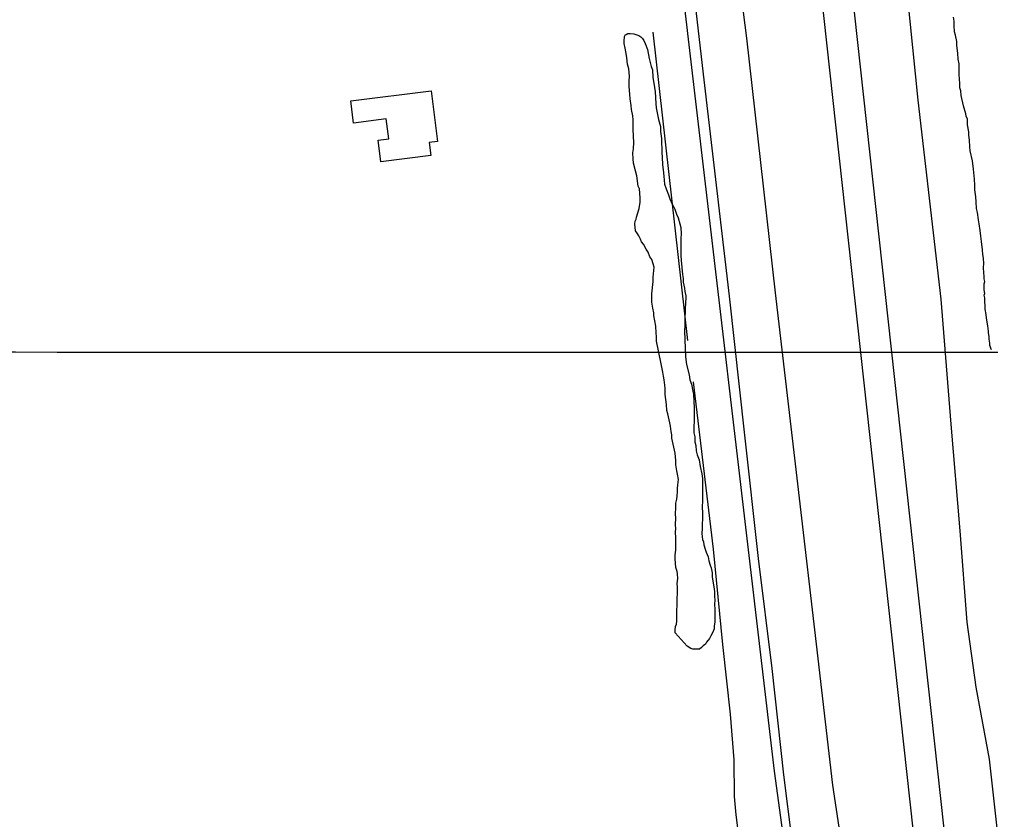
# Model space of a CAD drawing. Extents: x 3250478 to 3288318, y 788638 to 816472.
# Drawn here: x 3273184 to 3274138, y 799617 to 800403 of the extents above; entities that cross this region are included whole.
import ezdxf

# ---------------------------------------------------------------- set-up
doc = ezdxf.new("R2010")
doc.units = 0
for name, color, linetype in [('V-BLDG-OTLN', 7, 'Continuous'), ('V-GRID-MAJR', 7, 'Continuous'), ('V-LEVE-TOET', 7, 'Continuous'), ('V-ROAD-CNTR', 7, 'Continuous'), ('V-SITE-VEGE', 7, 'Continuous'), ('V-SURV-LINE', 7, 'Continuous'), ('V-TOPO-SHOR', 7, 'Continuous')]:
    doc.layers.add(name, color=color, linetype=linetype)

msp = doc.modelspace()

# ---------------------------------------------------------------- linework, layer by layer
at = {"layer": 'V-BLDG-OTLN'}
msp.add_lwpolyline([(3273588.27, 800332.54), (3273594.37, 800282.83), (3273586.45, 800281.86), (3273588.03, 800268.97), (3273538.77, 800262.92), (3273536.15, 800284.25), (3273546.61, 800285.54), (3273544.23, 800304.91), (3273512.1, 800300.96), (3273509.41, 800322.86)], close=True, dxfattribs=at)
at = {"layer": 'V-GRID-MAJR'}
msp.add_spline([(3254640.82, 800084.78), (3259879.32, 800081.35), (3265117.82, 800078.69), (3270356.33, 800076.78), (3275594.83, 800075.64), (3280833.33, 800075.26), (3286071.84, 800075.64)], degree=3, dxfattribs=at)
at = {"layer": 'V-LEVE-TOET'}
for points in [[(3273874.08, 800570.99), (3273897.92, 800384.3), (3273911.89, 800262.18), (3273926.29, 800134.1), (3273948, 799946.55)], [(3274061.85, 798806.12), (3274068.61, 798827.43), (3274077.85, 798859.88), (3274090.64, 798908.6), (3274121.38, 799020.62), (3274155.1, 799137.91), (3274176.53, 799236.89), (3274179.56, 799265.57), (3274178.42, 799339.31), (3274164.12, 799476.63), (3274145.15, 799599.57), (3274136.56, 799676.08), (3274123.48, 799746.83), (3274114.68, 799810.77), (3274107.78, 799900.28), (3274099.15, 800005.14), (3274089.23, 800127.9), (3274066.66, 800323.54), (3274045.78, 800530.48)], [(3273948, 799946.55), (3273967.99, 799774.99), (3273982.39, 799650.53), (3273994.19, 799572.32), (3274006.26, 799503.85), (3274017.25, 799430.97), (3274024.2, 799370.62), (3274023.72, 799333.67), (3274017.31, 799279.83), (3274006.1, 799215.15), (3273999.99, 799185.17), (3273993.51, 799158.24), (3273986.92, 799127.8), (3273963.93, 799045.72), (3273939.61, 798966.25), (3273931.59, 798942.41), (3273924.1, 798913.17), (3273904.19, 798846.9), (3273867.23, 798730.64)]]:
    msp.add_lwpolyline(points, dxfattribs=at)
at = {"layer": 'V-ROAD-CNTR'}
for points in [[(3273379.45, 804483.77), (3273447.38, 803889.85), (3273529.09, 803156.07), (3273653.03, 802063.62), (3273749.3, 801185.94), (3273833.34, 800447.86), (3273925.06, 799664.27), (3273949.84, 799484.57)], [(3273954.13, 799523.68), (3273948.34, 799558.2), (3273942.97, 799596.13), (3273934.81, 799660.71), (3273923.2, 799765.14), (3273909.88, 799873.4), (3273896.55, 799994.24), (3273881.28, 800130.85), (3273856.57, 800343.54), (3273829.7, 800576.05), (3273808.19, 800775.53), (3273793.36, 800902.76), (3273774.66, 801069.21), (3273759.4, 801199.63), (3273740.91, 801361.39), (3273725.86, 801497.15), (3273705.21, 801684.69), (3273675.7, 801944.97)]]:
    msp.add_lwpolyline(points, dxfattribs=at)
at = {"layer": 'V-SITE-VEGE'}
for points in [[(3274138.68, 800078.18), (3274136.92, 800082.57), (3274136.92, 800084.77), (3274136.47, 800088.72), (3274136.47, 800090.91), (3274135.59, 800095.31), (3274135.59, 800096.62), (3274135.14, 800101.89), (3274133.82, 800109.35), (3274133.38, 800112.87), (3274132.49, 800118.14), (3274132.49, 800121.21), (3274132.04, 800126.04), (3274132.04, 800129.11), (3274131.6, 800131.74), (3274132.04, 800133.5), (3274131.6, 800137.02), (3274131.59, 800143.17), (3274132.03, 800145.36), (3274131.58, 800148), (3274131.58, 800150.63), (3274131.14, 800153.7), (3274130.7, 800158.97), (3274131.13, 800162.93), (3274130.69, 800168.2), (3274130.25, 800171.71), (3274129.8, 800176.54), (3274128.92, 800184.44), (3274128.03, 800189.71), (3274127.59, 800195.42), (3274126.7, 800202.01), (3274125.82, 800205.96), (3274124.93, 800212.98), (3274124.05, 800216.93), (3274123.61, 800223.52), (3274123.17, 800228.35), (3274122.28, 800235.38), (3274122.27, 800239.77), (3274121.83, 800245.92), (3274120.94, 800255.57), (3274120.06, 800263.92), (3274117.85, 800273.58), (3274117.41, 800277.53), (3274116.96, 800284.11), (3274116.52, 800288.94), (3274116.52, 800292.46), (3274115.19, 800299.04), (3274115.19, 800304.75), (3274113.87, 800307.82), (3274113.42, 800310.02), (3274111.22, 800317.92), (3274109.02, 800328.02), (3274108.57, 800332.41), (3274107.69, 800335.48), (3274107.69, 800340.31), (3274107.24, 800343.83), (3274106.8, 800349.09), (3274106.79, 800359.2), (3274105.91, 800363.59), (3274105.46, 800369.73), (3274104.58, 800377.2), (3274104.57, 800381.15), (3274103.25, 800387.3), (3274102.37, 800390.37), (3274101.92, 800396.52), (3274101.92, 800400.91), (3274101.47, 800404.86)], [(3273792.58, 800217.07), (3273793.73, 800223.23), (3273793.72, 800227.47), (3273792.94, 800236.34), (3273791.78, 800239.03), (3273790.23, 800249.05), (3273789.07, 800254.06), (3273787.14, 800261.39), (3273786.75, 800265.63), (3273786.36, 800271.79), (3273787.12, 800275.65), (3273787.5, 800281.82), (3273786.72, 800294.54), (3273786.71, 800304.17), (3273786.32, 800308.03), (3273785.16, 800314.19), (3273784.77, 800318.05), (3273783.61, 800324.6), (3273783.6, 800329.22), (3273782.82, 800336.93), (3273782.82, 800341.95), (3273783.2, 800346.96), (3273782.42, 800354.28), (3273781.26, 800358.9), (3273780.48, 800365.07), (3273779.71, 800369.31), (3273778.93, 800374.32), (3273777.77, 800378.95), (3273777.77, 800381.26), (3273778.15, 800385.88), (3273779.31, 800387.81), (3273779.69, 800387.81), (3273781.62, 800388.97), (3273783.93, 800388.97), (3273787.4, 800388.59), (3273792.41, 800387.06), (3273794.34, 800385.52), (3273795.88, 800383.97), (3273797.04, 800382.05), (3273798.59, 800378.96), (3273800.91, 800373.19), (3273802.46, 800364.32), (3273804.39, 800356.61), (3273805.55, 800353.14), (3273805.94, 800345.82), (3273807.1, 800340.04), (3273808.27, 800331.56), (3273809.05, 800320), (3273809.44, 800315.76), (3273810.6, 800309.21), (3273811.76, 800304.58), (3273813.7, 800297.65), (3273813.7, 800292.64), (3273814.48, 800285.7), (3273814.49, 800281.46), (3273814.88, 800275.67), (3273814.88, 800271.82), (3273815.27, 800267.58), (3273815.66, 800259.87), (3273816.05, 800254.86), (3273816.83, 800248.69), (3273817.61, 800240.98), (3273819.16, 800236.36), (3273821.47, 800230.58), (3273822.63, 800226.34), (3273824.95, 800221.33), (3273826.5, 800218.25), (3273827.66, 800216.33), (3273829.2, 800211.32), (3273830.75, 800207.85), (3273832.68, 800202.07), (3273833.46, 800198.21), (3273833.85, 800192.05), (3273833.46, 800187.42), (3273833.48, 800170.84), (3273833.87, 800165.84), (3273834.65, 800158.9), (3273835.04, 800152.35), (3273835.82, 800148.11), (3273835.82, 800144.64), (3273836.98, 800138.86), (3273837.37, 800135.39), (3273838.53, 800131.15), (3273838.53, 800128.45), (3273838.15, 800125.36), (3273837.77, 800117.66), (3273837.4, 800108.4), (3273837.4, 800102.24), (3273837.02, 800096.45), (3273838.21, 800071.4), (3273838.98, 800063.69), (3273841.69, 800053.67), (3273842.47, 800048.66), (3273844.01, 800044.42), (3273845.17, 800037.49), (3273845.95, 800034.79), (3273846.73, 800020.91), (3273846.74, 800007.81), (3273846.36, 800003.18), (3273846.37, 799996.63), (3273847.14, 799992.77)], [(3273866.57, 799840.15), (3273866.57, 799836.68), (3273866.96, 799832.05), (3273866.58, 799828.58), (3273866.97, 799822.8), (3273866.98, 799810.85), (3273866.21, 799807), (3273866.21, 799804.3), (3273865.06, 799800.83), (3273863.12, 799797.37), (3273861.6, 799794.66), (3273858.9, 799791.19), (3273857.75, 799789.26), (3273855.44, 799787.33), (3273853.9, 799785.79), (3273851.97, 799784.24), (3273845.42, 799784.23), (3273843.49, 799785), (3273839.63, 799787.31), (3273828.06, 799800.41), (3273828.05, 799802.72), (3273828.44, 799806.57), (3273829.21, 799808.89), (3273829.59, 799811.58), (3273829.58, 799822.77), (3273829.96, 799826.62), (3273829.95, 799834.33), (3273830.33, 799838.96), (3273830.33, 799845.12), (3273829.94, 799848.59), (3273830.7, 799853.6), (3273830.31, 799858.23), (3273829.93, 799860.54), (3273828.77, 799864.4), (3273827.99, 799872.88), (3273827.98, 799876.73), (3273828.75, 799881.35), (3273828.74, 799892.92), (3273828.35, 799899.86), (3273828.73, 799902.17), (3273828.34, 799906.8), (3273828.72, 799912.96), (3273828.33, 799917.2), (3273828.71, 799922.99), (3273828.71, 799927.61), (3273829.47, 799931.47), (3273829.86, 799934.55), (3273830.23, 799939.18), (3273830.23, 799941.88), (3273830.61, 799945.73), (3273831.38, 799950.74), (3273830.22, 799956.14), (3273829.45, 799959.22), (3273828.67, 799965.39), (3273828.66, 799969.63), (3273827.89, 799976.57), (3273824.79, 799991.59), (3273824.78, 799994.68), (3273824.01, 799998.15), (3273823.23, 800003.16), (3273822.85, 800006.63), (3273820.91, 800015.49), (3273819.75, 800018.57), (3273819.36, 800024.35), (3273818.19, 800034.38), (3273818.19, 800040.16), (3273817.8, 800043.63), (3273817.02, 800048.64), (3273816.63, 800052.49), (3273815.86, 800056.35), (3273815.09, 800059.43), (3273814.31, 800064.44), (3273811.6, 800077.16), (3273809.66, 800086.79), (3273809.66, 800091.03), (3273809.27, 800094.89), (3273808.88, 800101.44), (3273806.94, 800111.84), (3273806.94, 800114.54), (3273806.16, 800119.17), (3273805, 800124.95), (3273804.99, 800133.04), (3273806.52, 800145.38), (3273806.52, 800149.62), (3273807.28, 800159.26), (3273806.51, 800162.72), (3273804.96, 800166.97), (3273803.03, 800169.66), (3273801.48, 800174.28), (3273799.55, 800176.98), (3273796.85, 800181.99), (3273794.92, 800184.3), (3273793.76, 800187), (3273792.22, 800190.08), (3273790.67, 800192.78), (3273789.13, 800195.09), (3273788.35, 800202.02), (3273788.73, 800204.72), (3273789.5, 800206.65), (3273789.89, 800208.58), (3273792.58, 800217.07)], [(3273847.14, 799992.77), (3273847.15, 799987.76), (3273848.31, 799984.29), (3273848.7, 799978.9), (3273849.47, 799975.04), (3273851.41, 799970.04), (3273852.57, 799963.48), (3273854.12, 799956.55), (3273854.89, 799951.92), (3273854.92, 799929.18), (3273854.54, 799924.56), (3273854.93, 799917.23), (3273854.93, 799912.99), (3273854.55, 799906.44), (3273854.56, 799902.58), (3273854.17, 799897.96), (3273854.61, 799894.49), (3273854.95, 799891.79), (3273855.73, 799889.48), (3273856.11, 799886.78), (3273857.27, 799882.54), (3273858.43, 799879.46), (3273860.37, 799874.83), (3273861.14, 799870.98), (3273862.3, 799866.74), (3273863.46, 799864.04), (3273864.23, 799859.03), (3273864.24, 799854.79), (3273866.18, 799843.62), (3273866.57, 799840.15)]]:
    msp.add_lwpolyline(points, dxfattribs=at)
at = {"layer": 'V-SURV-LINE'}
for points in [[(3274095.19, 799303.37), (3273671.19, 803165.08)], [(3273701.01, 803168.37), (3274125.01, 799306.66)]]:
    msp.add_lwpolyline(points, dxfattribs=at)
at = {"layer": 'V-TOPO-SHOR'}
msp.add_line((3273806.07, 800390.18), (3273839.99, 800087.23), dxfattribs=at)
msp.add_lwpolyline([(3273845.68, 800046.63), (3273865.42, 799882.52), (3273874.49, 799788.65), (3273881.92, 799720.38), (3273885.53, 799675.51), (3273886.02, 799639.41), (3273887.54, 799621.42), (3273894.15, 799569.99), (3273901.65, 799527.33)], dxfattribs=at)

doc.saveas('drawing.dxf')
